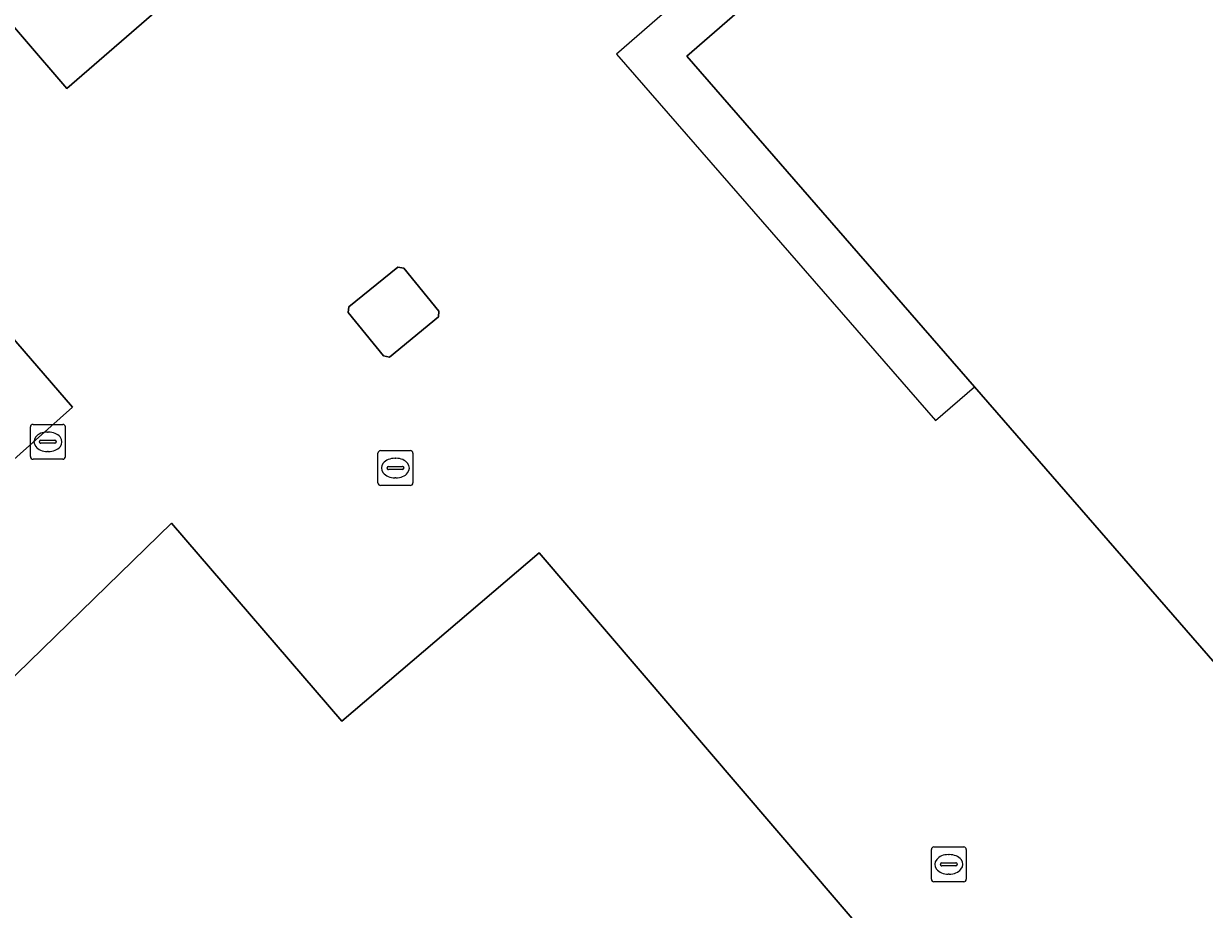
# Model space of a CAD drawing. Extents: x 156141 to 158132, y 385651 to 388333.
# Drawn here: x 156509.38 to 156543.23, y 386826.46 to 386851.87 of the extents above; entities that cross this region are included whole.
import ezdxf

# ---------------------------------------------------------------- set-up
doc = ezdxf.new("R2010")
doc.units = 0
for name, color, linetype in [('IMGEO_Erf', 7, 'Continuous'), ('IMGEO_Groenvoorziening', 7, 'Continuous'), ('IMGEO_Kolk', 7, 'Continuous'), ('IMGEO_Lage_trafo', 7, 'Continuous'), ('IMGEO_Pand', 7, 'Continuous'), ('IMGEO_Pand_overbouw', 7, 'Continuous')]:
    doc.layers.add(name, color=color, linetype=linetype)

msp = doc.modelspace()

# ---------------------------------------------------------------- linework, layer by layer
at = {"layer": 'IMGEO_Erf'}
msp.add_lwpolyline([(156651.128, 386972.023), (156601.597, 386929.14), (156597.069, 386925.22), (156589.805, 386918.931), (156589.532, 386918.694), (156583.893, 386913.793), (156553.079, 386887.01), (156541.121, 386876.586), (156521.047, 386859.086), (156514.467, 386853.349), (156510.617, 386850.009), (156509.404, 386851.42), (156507.703, 386853.398), (156503.3, 386849.53), (156505.031, 386847.528), (156506.198, 386846.177), (156510.785, 386840.87), (156507.066, 386837.556), (156500.596, 386831.732), (156500, 386831.198), (156491.571, 386823.646)], dxfattribs=at)
for points in [[(156578.998, 386792.742), (156536.648, 386841.452), (156528.398, 386850.929), (156539.01, 386860.157), (156540.506, 386861.457), (156539.644, 386862.468), (156541.875, 386864.404), (156542.756, 386863.396), (156544.258, 386864.709), (156553.863, 386857.558), (156554.405, 386856.904), (156564.643, 386845.132), (156582.749, 386860.855), (156583.794, 386861.763), (156573.533, 386873.547), (156565.273, 386883.021), (156568.324, 386885.629), (156567.989, 386886.001), (156571.25, 386888.765), (156592.606, 386907.35), (156643.504, 386848.886)], [(156519.702, 386842.339), (156518.682, 386843.578), (156518.703, 386843.74), (156520.11, 386844.885), (156520.279, 386844.858), (156521.289, 386843.624), (156521.28, 386843.46), (156519.874, 386842.302)], [(156573.959, 386778.499), (156540.633, 386750), (156539.875, 386749.352), (156539.321, 386750), (156500.018, 386795.984), (156500.686, 386796.557), (156500.873, 386796.717), (156507.654, 386802.533), (156507.837, 386802.69), (156508.595, 386803.34), (156500, 386813.377), (156498.7, 386814.895), (156500, 386815.987), (156501.008, 386816.835), (156500, 386818.009), (156497.073, 386821.418), (156500, 386824.274), (156502.476, 386826.686), (156506.952, 386831.048), (156513.62, 386837.545), (156518.505, 386831.859), (156524.165, 386836.688)]]:
    msp.add_lwpolyline(points, close=True, dxfattribs=at)
at = {"layer": 'IMGEO_Groenvoorziening'}
msp.add_lwpolyline([(156514.467, 386853.349), (156521.047, 386859.086), (156541.121, 386876.586), (156540.75, 386877.018), (156539.833, 386878.086), (156539.536, 386878.432), (156538.111, 386880.059), (156512.09, 386857.271), (156507.703, 386853.398), (156509.404, 386851.42), (156510.617, 386850.009)], close=True, dxfattribs=at)
msp.add_lwpolyline([(156484.3, 386831.993), (156487.086, 386828.795), (156488.423, 386827.259), (156491.571, 386823.646), (156500, 386831.198), (156500.596, 386831.732), (156507.066, 386837.556), (156510.785, 386840.87), (156506.198, 386846.177)], dxfattribs=at)
at = {"layer": 'IMGEO_Kolk'}
for p, q in [((156509.651, 386840.374), (156510.503, 386840.374)), ((156509.576, 386839.448), (156509.576, 386840.3)), ((156510.064, 386840.154), (156510.089, 386840.154)), ((156510.577, 386840.3), (156510.577, 386839.448)), ((156509.835, 386839.868), (156509.835, 386839.88)), ((156510.273, 386839.831), (156509.875, 386839.831)), ((156509.878, 386839.917), (156510.276, 386839.917)), ((156510.319, 386839.88), (156510.319, 386839.868)), ((156510.503, 386839.374), (156509.651, 386839.374)), ((156510.087, 386839.594), (156510.062, 386839.594)), ((156519.541, 386838.695), (156519.541, 386839.547)), ((156519.616, 386839.621), (156520.468, 386839.621)), ((156520.029, 386839.401), (156520.054, 386839.401)), ((156520.542, 386839.547), (156520.542, 386838.695)), ((156519.8, 386839.115), (156519.8, 386839.127)), ((156520.238, 386839.078), (156519.84, 386839.078)), ((156519.843, 386839.164), (156520.241, 386839.164)), ((156520.284, 386839.127), (156520.284, 386839.115)), ((156520.052, 386838.841), (156520.027, 386838.841)), ((156520.468, 386838.621), (156519.616, 386838.621)), ((156535.407, 386827.33), (156535.407, 386828.182)), ((156535.482, 386828.256), (156536.334, 386828.256)), ((156536.408, 386828.182), (156536.408, 386827.33)), ((156535.895, 386828.036), (156535.92, 386828.036)), ((156535.666, 386827.75), (156535.666, 386827.762)), ((156536.104, 386827.713), (156535.706, 386827.713)), ((156535.709, 386827.799), (156536.107, 386827.799)), ((156535.918, 386827.476), (156535.893, 386827.476)), ((156536.15, 386827.762), (156536.15, 386827.75)), ((156536.334, 386827.256), (156535.482, 386827.256))]:
    msp.add_line(p, q, dxfattribs=at)
for points in [[(156509.651, 386840.374), (156510.503, 386840.374)], [(156509.576, 386839.448), (156509.576, 386840.3)], [(156510.577, 386840.3), (156510.577, 386839.448)], [(156510.503, 386839.374), (156509.651, 386839.374)], [(156519.541, 386838.695), (156519.541, 386839.547)], [(156519.616, 386839.621), (156520.468, 386839.621)], [(156520.542, 386839.547), (156520.542, 386838.695)], [(156520.468, 386838.621), (156519.616, 386838.621)], [(156535.407, 386827.33), (156535.407, 386828.182)], [(156535.482, 386828.256), (156536.334, 386828.256)], [(156536.408, 386828.182), (156536.408, 386827.33)], [(156536.334, 386827.256), (156535.482, 386827.256)]]:
    msp.add_lwpolyline(points, dxfattribs=at)
for centre, radius, start, end in [((156509.653, 386840.298), 0.0765, 91.552, 178.448), ((156509.653, 386840.298), 0.0765, 91.552, 178.448), ((156510.501, 386840.298), 0.0765, 1.552, 88.448), ((156510.501, 386840.298), 0.0765, 1.552, 88.448), ((156509.875, 386839.877), 0.0403, 85.8775, 175.7526), ((156509.872, 386839.867), 0.0366, 178.938, 274.7102), ((156510.276, 386839.874), 0.043, 264.8664, 352.4533), ((156510.28, 386839.879), 0.0386, 1.7309, 96.639), ((156509.653, 386839.45), 0.0765, 181.552, 268.448), ((156509.653, 386839.45), 0.0765, 181.552, 268.448), ((156510.501, 386839.45), 0.0765, 271.552, 358.448), ((156510.501, 386839.45), 0.0765, 271.552, 358.448), ((156519.618, 386839.545), 0.0765, 91.552, 178.448), ((156519.618, 386839.545), 0.0765, 91.552, 178.448), ((156520.466, 386839.545), 0.0765, 1.552, 88.448), ((156520.466, 386839.545), 0.0765, 1.552, 88.448), ((156519.84, 386839.124), 0.0403, 85.8775, 175.7526), ((156519.837, 386839.114), 0.0366, 178.938, 274.7102), ((156520.241, 386839.121), 0.043, 264.8664, 352.4533), ((156520.245, 386839.126), 0.0386, 1.7309, 96.639), ((156519.618, 386838.697), 0.0765, 181.552, 268.448), ((156519.618, 386838.697), 0.0765, 181.552, 268.448), ((156520.466, 386838.697), 0.0765, 271.552, 358.448), ((156520.466, 386838.697), 0.0765, 271.552, 358.448), ((156535.484, 386828.18), 0.0765, 91.552, 178.448), ((156535.484, 386828.18), 0.0765, 91.552, 178.448), ((156536.332, 386828.18), 0.0765, 1.552, 88.448), ((156536.332, 386828.18), 0.0765, 1.552, 88.448), ((156535.706, 386827.759), 0.0403, 85.8775, 175.7526), ((156535.703, 386827.749), 0.0366, 178.938, 274.7102), ((156536.107, 386827.756), 0.043, 264.8664, 352.4533), ((156536.111, 386827.761), 0.0386, 1.7309, 96.639), ((156535.484, 386827.332), 0.0765, 181.552, 268.448), ((156535.484, 386827.332), 0.0765, 181.552, 268.448), ((156536.332, 386827.332), 0.0765, 271.552, 358.448), ((156536.332, 386827.332), 0.0765, 271.552, 358.448)]:
    msp.add_arc(centre, radius, start, end, dxfattribs=at)
for centre, major_axis, ratio, start_param, end_param in [((156510.063, 386839.874), (-0.387, 0.002), 0.722429, 4.712389, 7.853982), ((156510.088, 386839.874), (-0.39, 0.002), 0.717154, 1.570796, 4.712389), ((156520.028, 386839.121), (-0.387, 0.002), 0.722429, 4.712389, 7.853982), ((156520.053, 386839.121), (-0.39, 0.002), 0.717154, 1.570796, 4.712389), ((156535.894, 386827.756), (-0.387, 0.002), 0.722429, 4.712389, 7.853982), ((156535.919, 386827.756), (-0.39, 0.002), 0.717154, 1.570796, 4.712389)]:
    msp.add_ellipse(centre, major_axis=major_axis, ratio=ratio, start_param=start_param, end_param=end_param, dxfattribs=at)
at = {"layer": 'IMGEO_Lage_trafo'}
msp.add_lwpolyline([(156521.28, 386843.46), (156521.289, 386843.624), (156520.279, 386844.858), (156520.11, 386844.885), (156518.703, 386843.74), (156518.682, 386843.578), (156519.702, 386842.339), (156519.874, 386842.302)], close=True, dxfattribs=at)
at = {"layer": 'IMGEO_Pand'}
for points in [[(156578.998, 386792.742), (156643.504, 386848.886), (156592.606, 386907.35), (156571.25, 386888.765), (156567.989, 386886.001), (156568.324, 386885.629), (156565.273, 386883.021), (156573.533, 386873.547), (156583.794, 386861.763), (156582.749, 386860.855), (156564.643, 386845.132), (156554.405, 386856.904), (156553.863, 386857.558), (156544.258, 386864.709), (156542.756, 386863.396), (156541.875, 386864.404), (156539.644, 386862.468), (156540.506, 386861.457), (156539.01, 386860.157), (156528.398, 386850.929), (156536.648, 386841.452)], [(156573.959, 386778.499), (156524.165, 386836.688), (156518.505, 386831.859), (156513.62, 386837.545), (156506.952, 386831.048), (156502.476, 386826.686), (156500, 386824.274), (156497.073, 386821.418), (156500, 386818.009), (156501.008, 386816.835), (156500, 386815.987), (156498.7, 386814.895), (156500, 386813.377), (156508.595, 386803.34), (156507.837, 386802.69), (156507.654, 386802.533), (156500.873, 386796.717), (156500.686, 386796.557), (156500.018, 386795.984), (156539.321, 386750), (156539.875, 386749.352), (156540.633, 386750)]]:
    msp.add_lwpolyline(points, close=True, dxfattribs=at)
at = {"layer": 'IMGEO_Pand_overbouw'}
msp.add_lwpolyline([(156554.405, 386856.904), (156572.457, 386872.611), (156573.533, 386873.547), (156565.273, 386883.021), (156568.324, 386885.629), (156567.989, 386886.001), (156571.25, 386888.765), (156570.641, 386889.476), (156563.285, 386883.08), (156543.112, 386865.539), (156538.105, 386861.186), (156526.383, 386850.994), (156535.526, 386840.489), (156536.648, 386841.452), (156528.398, 386850.929), (156539.01, 386860.157), (156540.506, 386861.457), (156539.644, 386862.468), (156541.875, 386864.404), (156542.756, 386863.396), (156544.258, 386864.709), (156553.863, 386857.558)], close=True, dxfattribs=at)

doc.saveas('drawing.dxf')
